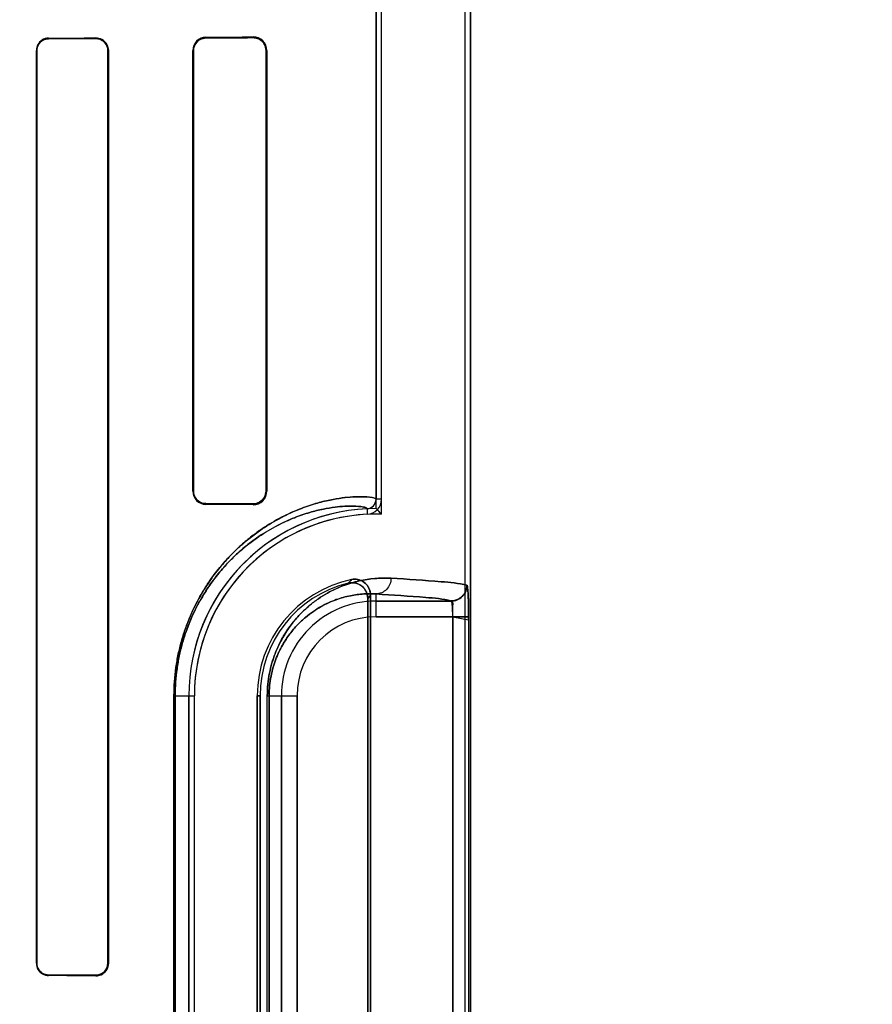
# Model space of a CAD drawing. Header units: millimetres. Extents: x 0 to 297, y 0 to 210.
# Tile 349 of 455: x 240.711 to 240.9, y 158.521 to 158.74. Entities that reach past the tile are written whole.
import ezdxf

# ---------------------------------------------------------------- set-up
doc = ezdxf.new("R2010")
doc.units = ezdxf.units.MM
doc.header["$LTSCALE"] = 16.335
doc.layers.get('0').update_dxf_attribs({"linetype": 'CONTINUOUS'})
for name, color, linetype in [('AXES_REF', 7, 'CONTINUOUS'), ('INTFCLR_1', 7, 'CONTINUOUS'), ('INTFCLR_72935', 7, 'CONTINUOUS')]:
    doc.layers.add(name, color=color, linetype=linetype)

msp = doc.modelspace()

# ---------------------------------------------------------------- linework, layer by layer
at = {"color": 7, "linetype": 'Continuous'}
for radius in [6.787079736, 6.7865, 6.743039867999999]:
    msp.add_circle((241.4889104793, 154.7114782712), radius, dxfattribs=at)
for radius, start, end in [(6.72, 278.2771290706, 261.7228709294), (6.874, 113.0825942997, 269.6189785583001)]:
    msp.add_arc((241.4889104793, 154.7114782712), radius, start, end, dxfattribs=at)
at = {"layer": 'AXES_REF', "color": 9, "linetype": 'Continuous'}
msp.add_circle((241.4889104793, 154.7114782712), 4.150003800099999, dxfattribs=at)
at = {"layer": 'AXES_REF', "color": 7, "linetype": 'Continuous'}
msp.add_arc((241.4889104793, 154.7114782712), 6.874, 113.0826847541, 66.9173152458, dxfattribs=at)
at = {"layer": 'AXES_REF', "color": 9, "linetype": 'Continuous'}
msp.add_arc((241.4889104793, 154.7114782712), 6.191158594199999, 94.4118118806, 85.5881881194, dxfattribs=at)
at = {"layer": 'INTFCLR_1', "color": 6, "linetype": 'Continuous'}
for p, q in [((240.7898011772, 159.0308693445), (240.7898011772, 158.6331548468)), ((240.791035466, 158.6331548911), (240.791035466, 159.0308575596)), ((240.8095668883, 159.0304801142), (240.8095668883, 157.1614683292)), ((240.8108011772, 159.0304683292), (240.8108011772, 157.1614683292)), ((240.7142411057, 158.7329683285), (240.7142411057, 158.52996833)), ((240.7143558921, 158.7329683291), (240.7143558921, 158.5299683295)), ((240.7301403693, 158.5299683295), (240.7301403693, 158.7329683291)), ((240.7302672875, 158.52996833), (240.7302672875, 158.7329683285)), ((240.7490498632, 158.7329683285), (240.7490498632, 158.6349683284)), ((240.7491951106, 158.7329683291), (240.7491951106, 158.634968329)), ((240.7653302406, 158.634968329), (240.7653302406, 158.7329683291)), ((240.7655076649, 158.6349683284), (240.7655076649, 158.7329683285)), ((240.7879544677, 158.399812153), (240.7879544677, 158.6111245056)), ((240.7885668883, 158.6118924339), (240.7885668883, 158.3990442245)), ((240.7481645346, 158.5894683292), (240.7481645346, 158.4214683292)), ((240.7493988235, 158.4214683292), (240.7493988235, 158.5894683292)), ((240.7633988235, 158.4214683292), (240.7633988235, 158.5894683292)), ((240.7640112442, 158.5894683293), (240.7640112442, 158.4214683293))]:
    msp.add_line(p, q, dxfattribs=at)
at = {"layer": 'INTFCLR_1', "color": 9, "linetype": 'Continuous'}
for p, q in [((240.7169647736, 158.7355876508), (240.7169647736, 158.7357045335)), ((240.7274647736, 158.7357561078), (240.7274647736, 158.735631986)), ((240.7519647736, 158.7357532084), (240.7519647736, 158.7359033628)), ((240.7624647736, 158.7359844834), (240.7624647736, 158.7358153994)), ((240.7142411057, 158.7329683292), (240.7143558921, 158.7329683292)), ((240.7301403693, 158.7329683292), (240.7302672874, 158.7329683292)), ((240.7490498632, 158.7329683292), (240.7491951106, 158.7329683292)), ((240.7653302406, 158.7329683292), (240.7655076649, 158.7329683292)), ((240.7491951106, 158.6349683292), (240.7490498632, 158.6349683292)), ((240.7655076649, 158.6349683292), (240.7653302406, 158.6349683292)), ((240.791035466, 158.6331546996), (240.7898011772, 158.6331546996)), ((240.7519647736, 158.6320332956), (240.7519647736, 158.6321834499)), ((240.7624647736, 158.632121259), (240.7624647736, 158.631952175)), ((240.7878019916, 158.6310569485), (240.787861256, 158.6298240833)), ((240.7898011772, 158.6070288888), (240.7898011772, 158.612099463)), ((240.8065237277, 158.6105283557), (240.7898011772, 158.6105283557)), ((240.7898011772, 158.6070288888), (240.8103970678, 158.6070288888)), ((240.8069007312, 158.4039077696), (240.8069007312, 158.6070288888)), ((240.8103970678, 158.6070288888), (240.8103970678, 158.4039077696)), ((240.7448602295, 158.4214683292), (240.7448602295, 158.5894683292)), ((240.7448602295, 158.5894683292), (240.7493988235, 158.5894683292)), ((240.7451184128, 158.5894683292), (240.7451184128, 158.4214683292)), ((240.7633988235, 158.5894683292), (240.7640112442, 158.5894683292)), ((240.7656229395, 158.4214683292), (240.7656229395, 158.5894683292)), ((240.7656229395, 158.5894683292), (240.7722406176, 158.5894683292)), ((240.766031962, 158.5894683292), (240.766031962, 158.4214683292)), ((240.7687411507, 158.5894683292), (240.7687411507, 158.4214683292)), ((240.7722406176, 158.4214683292), (240.7722406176, 158.5894683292)), ((240.7143558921, 158.5299683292), (240.7142411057, 158.5299683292)), ((240.7302672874, 158.5299683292), (240.7301403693, 158.5299683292)), ((240.7169647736, 158.5272321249), (240.7169647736, 158.5273490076)), ((240.7274647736, 158.5273046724), (240.7274647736, 158.5271805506))]:
    msp.add_line(p, q, dxfattribs=at)
at = {"layer": 'INTFCLR_1', "color": 7, "linetype": 'Continuous'}
for points in [[(240.7633213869, 158.7356891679), (240.7632371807, 158.7357136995), (240.7631503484, 158.7357360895), (240.7630609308, 158.7357561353), (240.7629693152, 158.7357735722), (240.7628752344, 158.7357882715), (240.7627777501, 158.7358001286), (240.7626766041, 158.7358088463), (240.7625722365, 158.7358140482), (240.7624647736, 158.7358153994)], [(240.7283176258, 158.7354957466), (240.7282300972, 158.7355232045), (240.7281405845, 158.7355479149), (240.7280491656, 158.7355697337), (240.7279559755, 158.7355885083), (240.7278610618, 158.7356041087), (240.7277643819, 158.735616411), (240.7276659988, 158.7356252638), (240.7275660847, 158.7356305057), (240.7274647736, 158.735631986)], [(240.7624647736, 158.632121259), (240.7625721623, 158.6321226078), (240.7626765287, 158.6321278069), (240.7627777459, 158.6321365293), (240.762875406, 158.6321484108), (240.7629697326, 158.6321631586), (240.7630615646, 158.6321806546), (240.7631511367, 158.6322007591), (240.7632380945, 158.6322232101), (240.7633223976, 158.6322478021)], [(240.7274647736, 158.5273046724), (240.7275601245, 158.5273059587), (240.727656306, 158.5273107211), (240.7277531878, 158.5273190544), (240.7278513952, 158.5273311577), (240.7279500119, 158.5273470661), (240.7280466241, 158.5273663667), (240.7281403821, 158.5273886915), (240.7282319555, 158.5274140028), (240.7283212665, 158.5274421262)]]:
    msp.add_lwpolyline(points, dxfattribs=at)
at = {"layer": 'INTFCLR_1', "color": 6, "linetype": 'Continuous'}
for centre, radius, start, end in [((240.7519852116, 158.7329680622), 0.0029353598, 90.3989334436, 179.9948008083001), ((240.7624909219, 158.7329678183), 0.003016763, 0.009691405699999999, 90.49662300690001), ((240.7519852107, 158.634968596), 0.0029353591, 180.0052227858, 269.6010829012), ((240.7624909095, 158.6349688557), 0.0030167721, 269.503613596, 359.9899854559), ((240.7877009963, 158.6331546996), 0.0021001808, 272.75556684, 360), ((240.7877009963, 158.6331546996), 0.0033344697, 272.7547926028, 1.17707e-05), ((240.7898011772, 158.5894683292), 0.0416366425, 92.75211805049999, 179.9999999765), ((240.7898011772, 158.5894683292), 0.0404023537, 92.7521173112, 179.9999988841), ((240.7898011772, 158.5894683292), 0.0264023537, 101.888918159, 179.9999982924), ((240.7898011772, 158.5894683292), 0.025789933, 103.835236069, 179.999999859)]:
    msp.add_arc(centre, radius, start, end, dxfattribs=at)
at = {"layer": 'INTFCLR_1', "color": 9, "linetype": 'Continuous'}
for centre, radius, start, end in [((240.8336924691, 158.5693674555), 0.0674069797, 137.040180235, 137.9559483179), ((240.8334705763, 158.5754537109), 0.0578283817, 140.9411471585, 141.9143409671), ((240.7898011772, 158.5894683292), 0.0210600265, 89.99999999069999, 179.9999999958), ((240.7898011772, 158.5894683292), 0.0175605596, 90.00000006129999, 179.9999997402)]:
    msp.add_arc(centre, radius, start, end, dxfattribs=at)
at = {"layer": 'INTFCLR_1', "color": 6, "linetype": 'Continuous'}
for centre, major_axis, start_param, end_param in [((240.4247147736, 158.7364683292), (0.3650864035, 0), -0.642674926, -0.5930216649), ((240.4247147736, 158.7364683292), (0.3650864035, 0), -0.4592997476, -0.3894356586), ((240.4247147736, 158.7364683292), (0.3860864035, 0), -0.5593349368, -0.5057648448), ((240.4247147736, 158.7364683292), (0.3860864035, 0), -0.7121557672, -0.6694696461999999), ((240.4247147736, 158.6314683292), (0.3860864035, 0), 0.5057648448, 0.5593349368), ((240.4247147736, 158.6314683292), (0.3650864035, 0), 0.3894356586, 0.4592997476), ((240.4247147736, 158.5264683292), (0.3860864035, 0), 0.6694696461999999, 0.7121557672), ((240.4247147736, 158.5264683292), (0.3650864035, 0), 0.5930216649, 0.642674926)]:
    msp.add_ellipse(centre, major_axis=major_axis, ratio=0.0034906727, start_param=start_param, end_param=end_param, dxfattribs=at)
for points, knots in [([(240.7169647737, 158.7357045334), (240.7164602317, 158.7357021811), (240.7150509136, 158.7353214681), (240.7142411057, 158.7338474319), (240.7142411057, 158.7329683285)], [0, 0, 0, 0, 0.3646494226, 1, 1, 1, 1]), ([(240.7302672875, 158.7329683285), (240.7302672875, 158.733450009), (240.7299159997, 158.7348884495), (240.7283976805, 158.7357609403), (240.7274647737, 158.7357561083)], [0, 0, 0, 0, 0.3405065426, 1, 1, 1, 1]), ([(240.7519647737, 158.7357532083), (240.7514232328, 158.7357501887), (240.749983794, 158.7353336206), (240.7491951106, 158.7338366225), (240.7491951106, 158.7329683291)], [0, 0, 0, 0, 0.3841203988, 1, 1, 1, 1]), ([(240.7169647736, 158.7355876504), (240.7165002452, 158.7355857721), (240.7151546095, 158.7352400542), (240.7143558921, 158.7338270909), (240.7143558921, 158.7329683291)], [0, 0, 0, 0, 0.3510422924, 1, 1, 1, 1]), ([(240.7491951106, 158.634968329), (240.7491951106, 158.6344925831), (240.7495394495, 158.6330658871), (240.7510366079, 158.6321886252), (240.7519647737, 158.6321834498)], [0, 0, 0, 0, 0.3388681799, 1, 1, 1, 1]), ([(240.7843618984, 158.6153043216), (240.7849101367, 158.6154197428), (240.7860822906, 158.615378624), (240.7879126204, 158.6143462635), (240.7885668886, 158.6128038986), (240.7885668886, 158.6118924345)], [0, 0, 0, 0, 0.2757344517, 0.5514160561, 1, 1, 1, 1]), ([(240.7879544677, 158.6111245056), (240.7879544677, 158.6116960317), (240.7876624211, 158.6128537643), (240.7862282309, 158.6144450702), (240.7845378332, 158.6147326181), (240.7836340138, 158.6145100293)], [0, 0, 0, 0, 0.2761842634, 0.5501881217, 1, 1, 1, 1]), ([(240.7142411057, 158.52996833), (240.7142411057, 158.5294719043), (240.7146074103, 158.5280626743), (240.7160782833, 158.5272362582), (240.7169647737, 158.5272321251)], [0, 0, 0, 0, 0.3589677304, 1, 1, 1, 1]), ([(240.7143558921, 158.5299683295), (240.7143558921, 158.5294735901), (240.7147258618, 158.5281196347), (240.7161335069, 158.5273523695), (240.7169647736, 158.5273490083)], [0, 0, 0, 0, 0.3731030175, 1, 1, 1, 1]), ([(240.7274647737, 158.5271805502), (240.7280044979, 158.5271777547), (240.7294584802, 158.5275785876), (240.7302672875, 158.5290881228), (240.7302672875, 158.52996833)], [0, 0, 0, 0, 0.380109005, 1, 1, 1, 1])]:
    msp.add_open_spline(points, degree=3, knots=knots, dxfattribs=at)
at = {"layer": 'INTFCLR_1', "color": 7, "linetype": 'Continuous'}
for points, knots in [([(240.7653302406, 158.7329683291), (240.7653300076, 158.7334549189), (240.7649764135, 158.7349267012), (240.7634232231, 158.7358091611), (240.7624647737, 158.7358153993)], [0, 0, 0, 0, 0.336726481, 1, 1, 1, 1]), ([(240.7301403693, 158.7329683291), (240.7301405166, 158.7334315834), (240.7298019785, 158.7348110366), (240.728352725, 158.7356170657), (240.7274647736, 158.7356319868)], [0, 0, 0, 0, 0.3428133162, 1, 1, 1, 1]), ([(240.7624647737, 158.6321212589), (240.7630391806, 158.6321257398), (240.7645297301, 158.6325431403), (240.7653336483, 158.6340899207), (240.7653302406, 158.634968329)], [0, 0, 0, 0, 0.3953805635, 1, 1, 1, 1]), ([(240.8099737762, 158.6140721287), (240.8099769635, 158.6134013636), (240.8096312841, 158.6122193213), (240.8083247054, 158.6108992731), (240.807147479, 158.6105473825), (240.806481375, 158.610550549)], [0, 0, 0, 0, 0.3692997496, 0.633266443, 1, 1, 1, 1]), ([(240.8065237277, 158.6105283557), (240.8074148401, 158.6105293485), (240.8092708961, 158.6112786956), (240.810015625, 158.6131355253), (240.8100166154, 158.6140278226)], [0, 0, 0, 0, 0.4996677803, 1, 1, 1, 1]), ([(240.8099737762, 158.6140721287), (240.8101116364, 158.6142363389), (240.8102347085, 158.6127762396), (240.8103174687, 158.6119096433), (240.8103850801, 158.6094672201), (240.8103970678, 158.6079137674), (240.8103970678, 158.6070288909)], [0, 0, 0, 0, 0.090819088, 0.3065073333, 0.6251820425, 1, 1, 1, 1]), ([(240.8103970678, 158.6070288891), (240.8103970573, 158.607675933), (240.8103907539, 158.608920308), (240.8103496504, 158.6106642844), (240.8103011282, 158.6123586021), (240.8101609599, 158.6134450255), (240.8100166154, 158.6140278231)], [0, 0, 0, 0, 0.2764955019, 0.5316615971, 0.7456750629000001, 1, 1, 1, 1]), ([(240.8069007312, 158.6070288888), (240.8069007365, 158.6072540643), (240.8068962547, 158.6081343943), (240.8068169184, 158.6093658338), (240.8067359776, 158.6101211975), (240.8065685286, 158.6106022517), (240.806481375, 158.610550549)], [0, 0, 0, 0, 0.1877948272, 0.7473227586, 0.9154867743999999, 1, 1, 1, 1]), ([(240.8069007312, 158.6070288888), (240.8069007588, 158.6076146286), (240.8067081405, 158.6085531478), (240.807109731, 158.610448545), (240.8065237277, 158.6105283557)], [0, 0, 0, 0, 0.4975901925, 1, 1, 1, 1]), ([(240.7274647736, 158.5273046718), (240.7279659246, 158.5273116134), (240.7293493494, 158.5276647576), (240.7301445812, 158.5291147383), (240.7301403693, 158.5299683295)], [0, 0, 0, 0, 0.3699430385, 1, 1, 1, 1]), ([(240.7283212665, 158.5274421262), (240.7287681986, 158.5275915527), (240.7297256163, 158.5282218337), (240.7301403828, 158.5293502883), (240.7301403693, 158.5299683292)], [0, 0, 0, 0, 0.4326208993, 1, 1, 1, 1])]:
    msp.add_open_spline(points, degree=3, knots=knots, dxfattribs=at)
at = {"layer": 'INTFCLR_1', "color": 9, "linetype": 'Continuous'}
for points, knots in [([(240.7898011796, 158.633154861), (240.7898012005, 158.6332518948), (240.7894583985, 158.6334452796), (240.7884258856, 158.6336490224), (240.7866878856, 158.6337622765), (240.7844762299, 158.6336932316), (240.7821434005, 158.6334665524), (240.7793851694, 158.6329995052), (240.7768271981, 158.6323590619), (240.7745765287, 158.6316436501), (240.7720194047, 158.6307002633), (240.7685667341, 158.6291237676), (240.7650607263, 158.6270359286), (240.7625365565, 158.6252087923), (240.7610074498, 158.6239837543), (240.7593942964, 158.6225970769), (240.7573517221, 158.6206356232), (240.7549366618, 158.6179252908), (240.7529942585, 158.6153336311), (240.7514789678, 158.6129955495), (240.7499301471, 158.6103276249), (240.7485230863, 158.6073901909), (240.7473048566, 158.6041859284), (240.746475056, 158.6015315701), (240.7457827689, 158.5986980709), (240.7450780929, 158.5946777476), (240.7448602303, 158.5915624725), (240.7448602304, 158.5894683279)], [0, 0, 0, 0, 0.0041251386, 0.013256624, 0.0482721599, 0.0750908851, 0.1080998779, 0.1475758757, 0.194005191, 0.2200383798, 0.2479505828, 0.3098380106, 0.381104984, 0.4210116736, 0.4422270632, 0.4643841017, 0.5114301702, 0.5624937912, 0.6185532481, 0.6489211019, 0.6808998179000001, 0.7496577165, 0.7870645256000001, 0.8265679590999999, 0.8678085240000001, 0.9109729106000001, 1, 1, 1, 1]), ([(240.7878019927, 158.631056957), (240.7878023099, 158.6311514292), (240.7874846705, 158.6313478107), (240.786495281, 158.6315552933), (240.7848516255, 158.6316761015), (240.782750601, 158.6316207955), (240.7805392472, 158.6314147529), (240.7779232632, 158.6309796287), (240.7754962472, 158.6303765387), (240.7733596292, 158.6296997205), (240.7709307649, 158.6288058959), (240.7676514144, 158.6273085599), (240.7643206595, 158.6253223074), (240.7619225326, 158.6235824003), (240.7604690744, 158.6224148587), (240.7589358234, 158.6210930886), (240.75699415, 158.6192228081), (240.7546988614, 158.616637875), (240.7528523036, 158.6141652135), (240.7514119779, 158.6119341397), (240.7499390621, 158.6093870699), (240.7486013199, 158.6065829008), (240.7474432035, 158.6035240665), (240.7466540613, 158.6009894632), (240.7459957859, 158.5982836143), (240.7453255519, 158.5944436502), (240.7451183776, 158.5914684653), (240.7451184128, 158.5894683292)], [0, 0, 0, 0, 0.0042188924, 0.0133516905, 0.048284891, 0.0750250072, 0.1078940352, 0.147154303, 0.1934263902, 0.2194099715, 0.2472177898, 0.3089652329, 0.3801038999, 0.4199826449, 0.441193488, 0.4633435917, 0.5103684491, 0.5614635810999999, 0.6175595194, 0.6479869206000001, 0.6800148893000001, 0.7489116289, 0.7864124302, 0.8260117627, 0.8673817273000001, 0.9106793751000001, 1, 1, 1, 1]), ([(240.7931410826, 158.61559893), (240.7920811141, 158.6156574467), (240.7898612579, 158.6156417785), (240.786404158, 158.6151693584), (240.7826971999, 158.6141219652), (240.7795209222, 158.6126652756), (240.7769169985, 158.6110446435), (240.7752455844, 158.6097722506), (240.7739111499, 158.6085889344), (240.7725221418, 158.607218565), (240.7708068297, 158.6052091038), (240.7692642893, 158.6028693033), (240.7681256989, 158.6006888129), (240.7673155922, 158.5988028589), (240.7666137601, 158.5967166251), (240.7660634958, 158.5944446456), (240.7657057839, 158.592006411), (240.7656229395, 158.59032689), (240.7656229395, 158.589468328)], [0, 0, 0, 0, 0.0750536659, 0.1564805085, 0.2459796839, 0.3464559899, 0.4023291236, 0.4625807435, 0.4947026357, 0.5283756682, 0.6004715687, 0.6810517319, 0.7259046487, 0.7742538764, 0.8260146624, 0.8813433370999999, 0.9392998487, 1, 1, 1, 1]), ([(240.7931410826, 158.61559893), (240.7931366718, 158.6147132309), (240.792456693, 158.6128956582), (240.7906583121, 158.6121041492), (240.7898011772, 158.612099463)], [0, 0, 0, 0, 0.5081941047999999, 1, 1, 1, 1]), ([(240.8100166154, 158.6140278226), (240.8081614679, 158.6145303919), (240.8024800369, 158.6149581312), (240.7968658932, 158.6153932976), (240.7931410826, 158.61559893)], [0, 0, 0, 0, 0.3400295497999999, 1, 1, 1, 1]), ([(240.7898011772, 158.612099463), (240.7888912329, 158.6121577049), (240.7869831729, 158.6121601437), (240.7840069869, 158.6117717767), (240.7808101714, 158.6108826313), (240.7780675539, 158.6096320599), (240.7758175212, 158.6082342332), (240.7740429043, 158.6068837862), (240.7722687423, 158.6052199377), (240.7705263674, 158.6031740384), (240.7691899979, 158.601140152), (240.7682030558, 158.5992436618), (240.767500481, 158.5976019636), (240.766891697, 158.595784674), (240.7664141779, 158.5938049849), (240.7661038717, 158.5916804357), (240.7660319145, 158.5902166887), (240.766031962, 158.5894683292)], [0, 0, 0, 0, 0.0744477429, 0.1553151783, 0.2443339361, 0.3444117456, 0.4002041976, 0.4603600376, 0.5261873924, 0.5984175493, 0.6792891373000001, 0.724268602, 0.7728488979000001, 0.8249350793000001, 0.8805719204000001, 0.9388974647, 1, 1, 1, 1]), ([(240.7898011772, 158.612099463), (240.7934922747, 158.6118938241), (240.7990553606, 158.6114587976), (240.8046862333, 158.6110307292), (240.8065237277, 158.6105283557)], [0, 0, 0, 0, 0.659940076, 1, 1, 1, 1])]:
    msp.add_open_spline(points, degree=3, knots=knots, dxfattribs=at)
at = {"layer": 'INTFCLR_72935', "color": 6, "linetype": 'Continuous'}
for p, q in [((240.7898011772, 158.6311049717), (240.7898011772, 159.0308693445)), ((240.7910354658, 158.6298518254), (240.7910354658, 159.030845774)), ((240.8095668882, 159.0304918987), (240.8095668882, 157.1614683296)), ((240.8108011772, 157.1614683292), (240.8108011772, 159.0304683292)), ((240.7142411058, 158.52996833), (240.7142411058, 158.7329683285)), ((240.714355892, 158.5299683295), (240.714355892, 158.7329683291)), ((240.7301403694, 158.7329683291), (240.7301403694, 158.5299683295)), ((240.7302672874, 158.7329683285), (240.7302672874, 158.52996833)), ((240.7490498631, 158.6349683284), (240.7490498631, 158.7329683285)), ((240.7491951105, 158.634968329), (240.7491951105, 158.7329683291)), ((240.7653302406, 158.7329683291), (240.7653302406, 158.634968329)), ((240.7655076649, 158.7329683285), (240.7655076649, 158.6349683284)), ((240.7879544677, 158.6111245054), (240.7879544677, 158.3998121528)), ((240.7885668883, 158.3990442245), (240.7885668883, 158.6118924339)), ((240.7481645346, 158.4214683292), (240.7481645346, 158.5894683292)), ((240.7493988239, 158.421468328), (240.7493988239, 158.58946833)), ((240.7633988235, 158.5894683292), (240.7633988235, 158.4214683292)), ((240.7640112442, 158.4214683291), (240.7640112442, 158.5894683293))]:
    msp.add_line(p, q, dxfattribs=at)
at = {"layer": 'INTFCLR_72935', "color": 9, "linetype": 'Continuous'}
for p, q in [((240.7169647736, 158.7357045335), (240.7169647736, 158.7355876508)), ((240.7274647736, 158.735631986), (240.7274647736, 158.7357561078)), ((240.7519647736, 158.7359033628), (240.7519647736, 158.7357532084)), ((240.7624647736, 158.7358153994), (240.7624647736, 158.7359844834)), ((240.7143558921, 158.7329683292), (240.7142411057, 158.7329683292)), ((240.7302672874, 158.7329683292), (240.7301403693, 158.7329683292)), ((240.7491951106, 158.7329683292), (240.7490498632, 158.7329683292)), ((240.7655076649, 158.7329683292), (240.7653302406, 158.7329683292)), ((240.7490498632, 158.6349683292), (240.7491951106, 158.6349683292)), ((240.7653302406, 158.6349683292), (240.7655076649, 158.6349683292)), ((240.7519647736, 158.6321834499), (240.7519647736, 158.6320332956)), ((240.7624647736, 158.631952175), (240.7624647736, 158.632121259)), ((240.7898011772, 158.6070288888), (240.7898011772, 158.612099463)), ((240.7898011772, 158.6105283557), (240.8065237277, 158.6105283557)), ((240.8069007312, 158.6070288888), (240.7898011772, 158.6070288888)), ((240.8069007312, 158.6070288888), (240.8069007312, 158.4039077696)), ((240.8103970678, 158.6070288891), (240.8103970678, 158.4039077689)), ((240.7448602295, 158.5894683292), (240.7493988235, 158.5894683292)), ((240.7448602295, 158.4214683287), (240.7448602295, 158.5894683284)), ((240.7451184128, 158.4214683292), (240.7451184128, 158.5894683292)), ((240.7640112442, 158.5894683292), (240.7633988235, 158.5894683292)), ((240.7656229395, 158.4214683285), (240.7656229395, 158.5894683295)), ((240.7656229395, 158.5894683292), (240.7722406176, 158.5894683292)), ((240.766031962, 158.4214683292), (240.766031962, 158.5894683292)), ((240.7687411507, 158.4214683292), (240.7687411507, 158.5894683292)), ((240.7722406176, 158.5894683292), (240.7722406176, 158.4214683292)), ((240.7142411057, 158.5299683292), (240.7143558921, 158.5299683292)), ((240.7301403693, 158.5299683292), (240.7302672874, 158.5299683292)), ((240.7169647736, 158.5273490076), (240.7169647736, 158.5272321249)), ((240.7274647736, 158.5271805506), (240.7274647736, 158.5273046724))]:
    msp.add_line(p, q, dxfattribs=at)
at = {"layer": 'INTFCLR_72935', "color": 7, "linetype": 'Continuous'}
for p, q in [((240.8103970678, 158.6070288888), (240.8069007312, 158.6070288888)), ((240.8069007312, 158.6070288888), (240.8103985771, 158.6063526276))]:
    msp.add_line(p, q, dxfattribs=at)
for points in [[(240.7624647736, 158.7358153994), (240.7625721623, 158.7358140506), (240.7626765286, 158.7358088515), (240.7627777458, 158.7358001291), (240.7628754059, 158.7357882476), (240.7629697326, 158.7357734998), (240.7630615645, 158.7357560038), (240.7631511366, 158.7357358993), (240.7632380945, 158.7357134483), (240.7633223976, 158.7356888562)], [(240.7274647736, 158.735631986), (240.7275601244, 158.7356306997), (240.7276563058, 158.7356259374), (240.7277531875, 158.735617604), (240.7278513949, 158.7356055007), (240.7279500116, 158.7355895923), (240.7280466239, 158.7355702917), (240.728140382, 158.7355479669), (240.7282319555, 158.7355226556), (240.7283212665, 158.7354945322)], [(240.7633213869, 158.6322474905), (240.7632371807, 158.6322229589), (240.7631503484, 158.6322005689), (240.7630609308, 158.632180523), (240.7629693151, 158.6321630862), (240.7628752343, 158.6321483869), (240.76277775, 158.6321365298), (240.7626766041, 158.6321278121), (240.7625722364, 158.6321226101), (240.7624647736, 158.632121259)], [(240.7283176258, 158.5274409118), (240.7282300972, 158.5274134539), (240.7281405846, 158.5273887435), (240.7280491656, 158.5273669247), (240.7279559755, 158.5273481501), (240.7278610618, 158.5273325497), (240.7277643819, 158.5273202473), (240.7276659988, 158.5273113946), (240.7275660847, 158.5273061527), (240.7274647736, 158.5273046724)]]:
    msp.add_lwpolyline(points, dxfattribs=at)
at = {"layer": 'INTFCLR_72935', "color": 6, "linetype": 'Continuous'}
for centre, radius, start, end in [((240.7519852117, 158.732968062), 0.00293536, 90.3989360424, 179.9947983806), ((240.7624909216, 158.7329678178), 0.0030167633, 0.0096995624, 90.4966190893), ((240.7519852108, 158.6349685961), 0.0029353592, 180.0052252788, 269.6010803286), ((240.7624909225, 158.63496884), 0.0030167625, 269.5033637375, 359.9902837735), ((240.7898011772, 158.5894683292), 0.0416366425, 90, 180.0000000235), ((240.7083921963, 158.5496866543), 0.1151362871, 44.1279711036, 45.00328537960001), ((240.7898011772, 158.5894683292), 0.0404023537, 88.24934628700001, 179.9999988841), ((240.7898011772, 158.5894683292), 0.0264023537, 101.888918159, 179.9999982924), ((240.7898011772, 158.5894683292), 0.025789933, 103.8352360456, 179.9999997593)]:
    msp.add_arc(centre, radius, start, end, dxfattribs=at)
at = {"layer": 'INTFCLR_72935', "color": 9, "linetype": 'Continuous'}
for centre, radius, start, end in [((240.8336925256, 158.5693674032), 0.0674070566, 137.0401804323, 137.9559474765), ((240.8334705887, 158.5754537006), 0.0578283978, 140.9411469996, 141.9143405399), ((240.7898011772, 158.5894683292), 0.0210600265, 90.0000000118, 180.0000000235), ((240.7898011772, 158.5894683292), 0.0175605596, 90.00000006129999, 179.9999997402)]:
    msp.add_arc(centre, radius, start, end, dxfattribs=at)
at = {"layer": 'INTFCLR_72935', "color": 6, "linetype": 'Continuous'}
for centre, major_axis, start_param, end_param in [((240.4247147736, 158.7364683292), (0.3650864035, 0), -0.642674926, -0.5930216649), ((240.4247147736, 158.7364683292), (0.3650864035, 0), -0.4592997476, -0.3894356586), ((240.4247147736, 158.7364683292), (0.3860864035, 0), -0.5593349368, -0.5057648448), ((240.4247147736, 158.7364683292), (0.3860864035, 0), -0.7121557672, -0.6694696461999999), ((240.4247147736, 158.6314683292), (0.3860864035, 0), 0.5057648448, 0.5593349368), ((240.4247147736, 158.6314683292), (0.3650864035, 0), 0.3894356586, 0.4592997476), ((240.4247147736, 158.5264683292), (0.3860864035, 0), 0.6694696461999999, 0.7121557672), ((240.4247147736, 158.5264683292), (0.3650864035, 0), 0.5930216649, 0.642674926)]:
    msp.add_ellipse(centre, major_axis=major_axis, ratio=0.0034906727, start_param=start_param, end_param=end_param, dxfattribs=at)
for points, knots in [([(240.7169647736, 158.7357045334), (240.7164496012, 158.7357021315), (240.7150379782, 158.7353107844), (240.7142411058, 158.7338376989), (240.7142411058, 158.7329683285)], [0, 0, 0, 0, 0.3720910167, 1, 1, 1, 1]), ([(240.7274647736, 158.7357561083), (240.7280044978, 158.7357589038), (240.72945848, 158.7353580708), (240.7302672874, 158.7338485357), (240.7302672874, 158.7329683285)], [0, 0, 0, 0, 0.3801090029, 1, 1, 1, 1]), ([(240.7491951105, 158.7329683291), (240.7491951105, 158.7335232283), (240.749617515, 158.7349678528), (240.7511088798, 158.7357484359), (240.7519647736, 158.7357532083)], [0, 0, 0, 0, 0.3933206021, 1, 1, 1, 1]), ([(240.714355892, 158.7329683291), (240.714355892, 158.7334630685), (240.7147258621, 158.7348170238), (240.716133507, 158.7355842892), (240.7169647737, 158.7355876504)], [0, 0, 0, 0, 0.3731029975, 1, 1, 1, 1]), ([(240.7519647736, 158.6321834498), (240.7514232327, 158.6321864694), (240.7499837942, 158.632603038), (240.7491951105, 158.6341000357), (240.7491951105, 158.634968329)], [0, 0, 0, 0, 0.3841204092, 1, 1, 1, 1]), ([(240.7878019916, 158.6310569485), (240.7883170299, 158.6310817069), (240.7893762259, 158.6315480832), (240.7898011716, 158.6326300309), (240.7898011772, 158.6331548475)], [0, 0, 0, 0, 0.4955867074, 1, 1, 1, 1]), ([(240.7885668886, 158.6118924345), (240.7885668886, 158.6124526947), (240.7882851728, 158.6135912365), (240.7868978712, 158.6151696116), (240.7852538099, 158.6154920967), (240.7843618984, 158.6153043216)], [0, 0, 0, 0, 0.2757362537, 0.5514164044, 1, 1, 1, 1]), ([(240.7836340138, 158.6145100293), (240.7841889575, 158.6146466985), (240.7853829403, 158.6146399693), (240.7872710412, 158.613627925), (240.7879544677, 158.6120553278), (240.7879544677, 158.6111245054)], [0, 0, 0, 0, 0.2761837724, 0.5501894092, 1, 1, 1, 1]), ([(240.8100166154, 158.6140278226), (240.810015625, 158.6131355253), (240.8092708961, 158.6112786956), (240.8074148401, 158.6105293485), (240.8065237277, 158.6105283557)], [0, 0, 0, 0, 0.5003322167, 1, 1, 1, 1]), ([(240.8069007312, 158.6070288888), (240.8069027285, 158.6072462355), (240.8069068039, 158.6081454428), (240.8068250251, 158.6093617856), (240.8067580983, 158.6101714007), (240.8065958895, 158.6105528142), (240.8065237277, 158.6105283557)], [0, 0, 0, 0, 0.1826563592, 0.7651859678, 0.9359698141, 1, 1, 1, 1]), ([(240.7142411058, 158.52996833), (240.7142411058, 158.5295013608), (240.7145790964, 158.5280989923), (240.7160517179, 158.527236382), (240.7169647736, 158.5272321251)], [0, 0, 0, 0, 0.3383749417, 1, 1, 1, 1]), ([(240.7169647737, 158.5273490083), (240.7165002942, 158.5273508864), (240.7151546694, 158.5276965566), (240.714355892, 158.5291095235), (240.714355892, 158.5299683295)], [0, 0, 0, 0, 0.351006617, 1, 1, 1, 1]), ([(240.7302672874, 158.52996833), (240.7302672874, 158.5294866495), (240.7299159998, 158.5280482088), (240.7283976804, 158.5271757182), (240.7274647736, 158.5271805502)], [0, 0, 0, 0, 0.3405065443, 1, 1, 1, 1])]:
    msp.add_open_spline(points, degree=3, knots=knots, dxfattribs=at)
at = {"layer": 'INTFCLR_72935', "color": 7, "linetype": 'Continuous'}
for points, knots in [([(240.7624647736, 158.7358153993), (240.7630391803, 158.7358109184), (240.7645297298, 158.7353935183), (240.7653336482, 158.7338467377), (240.7653302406, 158.7329683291)], [0, 0, 0, 0, 0.3953803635, 1, 1, 1, 1]), ([(240.7274647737, 158.7356319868), (240.7279659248, 158.7356250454), (240.7293493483, 158.7352718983), (240.7301445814, 158.7338219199), (240.7301403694, 158.7329683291)], [0, 0, 0, 0, 0.3699431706, 1, 1, 1, 1]), ([(240.7653302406, 158.634968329), (240.7653300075, 158.634481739), (240.7649764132, 158.6330099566), (240.7634232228, 158.6321274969), (240.7624647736, 158.6321212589)], [0, 0, 0, 0, 0.3367266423, 1, 1, 1, 1]), ([(240.8100166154, 158.6140278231), (240.8101610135, 158.6134445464), (240.8103012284, 158.6123572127), (240.8103497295, 158.6106616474), (240.8103907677, 158.6089181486), (240.8103970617, 158.607674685), (240.8103970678, 158.6070288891)], [0, 0, 0, 0, 0.2545291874, 0.4687271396, 0.7240375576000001, 1, 1, 1, 1]), ([(240.8103985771, 158.6063526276), (240.8104005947, 158.6068033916), (240.8103955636, 158.6079129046), (240.8103809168, 158.6094214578), (240.8103472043, 158.6108360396), (240.8102925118, 158.6120835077), (240.8102461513, 158.6131361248), (240.810122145, 158.6137666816), (240.8100732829, 158.6140124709), (240.8100166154, 158.6140278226)], [0, 0, 0, 0, 0.1753970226, 0.4315905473, 0.5876692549, 0.7243269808, 0.9227195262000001, 0.9771554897, 1, 1, 1, 1]), ([(240.7301403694, 158.5299683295), (240.7301405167, 158.5295050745), (240.7298019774, 158.5281256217), (240.7283527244, 158.5273195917), (240.7274647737, 158.5273046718)], [0, 0, 0, 0, 0.3428138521, 1, 1, 1, 1]), ([(240.7301403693, 158.5299683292), (240.7301403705, 158.5294863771), (240.729837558, 158.5283757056), (240.7288953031, 158.5276331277), (240.7283176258, 158.5274409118)], [0, 0, 0, 0, 0.4418461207, 1, 1, 1, 1])]:
    msp.add_open_spline(points, degree=3, knots=knots, dxfattribs=at)
at = {"layer": 'INTFCLR_72935', "color": 9, "linetype": 'Continuous'}
for points, knots in [([(240.7448602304, 158.5894683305), (240.7448602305, 158.5915601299), (240.7450775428, 158.594671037), (240.7457799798, 158.5986838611), (240.7464690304, 158.6015090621), (240.7472951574, 158.6041575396), (240.7485085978, 158.6073563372), (240.7499103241, 158.6102890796), (240.7514534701, 158.612953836), (240.7529685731, 158.6152975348), (240.7545638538, 158.6174299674), (240.7562125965, 158.6193575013), (240.7577885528, 158.6210548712), (240.7604204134, 158.6235829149), (240.764167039, 158.6265021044), (240.7679444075, 158.6287543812), (240.770773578, 158.6301316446), (240.7732904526, 158.6312007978), (240.7761988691, 158.6322023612), (240.7794027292, 158.6330035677), (240.7821708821, 158.6334704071), (240.7845078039, 158.6336954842), (240.7867131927, 158.6337616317), (240.7884393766, 158.6336471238), (240.7894641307, 158.633443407), (240.7898012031, 158.633250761), (240.7898011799, 158.6331548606)], [0, 0, 0, 0, 0.0889302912, 0.1320109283, 0.1731077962, 0.212468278, 0.2498811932, 0.3184911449, 0.3503407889, 0.3807521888, 0.4370994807, 0.4633826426, 0.4885643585, 0.5355429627, 0.6183983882, 0.6898525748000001, 0.7220784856, 0.7521177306, 0.8060655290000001, 0.8526625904, 0.8923367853, 0.9253917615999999, 0.9521384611, 0.9869002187, 0.9959229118, 1, 1, 1, 1]), ([(240.7451184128, 158.5894683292), (240.7451184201, 158.5914662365), (240.7453250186, 158.5944372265), (240.7459930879, 158.5982698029), (240.7466482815, 158.6009676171), (240.7474339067, 158.6034967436), (240.7485876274, 158.6065508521), (240.7499203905, 158.6093507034), (240.751387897, 158.611894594), (240.752828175, 158.6141311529), (240.7543446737, 158.616165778), (240.7559121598, 158.6180044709), (240.7574099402, 158.6196231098), (240.75991047, 158.6220325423), (240.7634704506, 158.6248133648), (240.7670593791, 158.6269568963), (240.7697478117, 158.6282657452), (240.7721379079, 158.6292805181), (240.7748997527, 158.6302287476), (240.7779398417, 158.6309833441), (240.7805654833, 158.631418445), (240.7827808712, 158.6316229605), (240.7848756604, 158.6316752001), (240.78650794, 158.6315533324), (240.7874900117, 158.6313459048), (240.7878023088, 158.6311503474), (240.7878019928, 158.6310569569)], [0, 0, 0, 0, 0.08922402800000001, 0.1324361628, 0.1736527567, 0.2131148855, 0.2506307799, 0.3193874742, 0.3512774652, 0.3817431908, 0.4381498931, 0.4644261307, 0.4896223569, 0.536609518, 0.6193696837, 0.6907225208, 0.7228578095, 0.7528493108, 0.8066400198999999, 0.8530711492, 0.8925523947, 0.9254639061, 0.9521190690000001, 0.9868027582, 0.9958292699, 1, 1, 1, 1]), ([(240.7656229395, 158.5894683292), (240.7656229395, 158.5903175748), (240.7657047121, 158.5919936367), (240.7660595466, 158.5944246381), (240.7666086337, 158.5966980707), (240.7673058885, 158.5987769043), (240.7681111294, 158.6006575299), (240.7689917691, 158.6023501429), (240.7699259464, 158.6038738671), (240.77118333, 158.6056500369), (240.7728137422, 158.6075603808), (240.7748589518, 158.6094769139), (240.7769007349, 158.6110331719), (240.7794975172, 158.61265236), (240.7826682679, 158.614111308), (240.785834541, 158.6150100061), (240.7882293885, 158.6154190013), (240.7904418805, 158.6156457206), (240.7920784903, 158.6156575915), (240.7931410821, 158.61559893)], [0, 0, 0, 0, 0.0600375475, 0.1184073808, 0.1734336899, 0.2251567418, 0.2732358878, 0.3179126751, 0.3599266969, 0.3994875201, 0.47167102, 0.537033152, 0.5972817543, 0.6528632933, 0.7531314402, 0.8428522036, 0.8846845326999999, 0.9247655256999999, 1, 1, 1, 1]), ([(240.7931410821, 158.61559893), (240.7931366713, 158.614713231), (240.7924566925, 158.6128956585), (240.790658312, 158.6121041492), (240.7898011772, 158.612099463)], [0, 0, 0, 0, 0.5081941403, 1, 1, 1, 1]), ([(240.7931410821, 158.61559893), (240.7968658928, 158.6153932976), (240.8024800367, 158.6149581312), (240.8081614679, 158.6145303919), (240.8100166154, 158.6140278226)], [0, 0, 0, 0, 0.6599704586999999, 1, 1, 1, 1]), ([(240.766031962, 158.5894683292), (240.7660319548, 158.5902085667), (240.7661029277, 158.5916693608), (240.7664108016, 158.5937878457), (240.7668872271, 158.5957685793), (240.7674920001, 158.5975790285), (240.7681904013, 158.5992163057), (240.7689541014, 158.6006893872), (240.7697640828, 158.6020148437), (240.7708536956, 158.6035582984), (240.7722658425, 158.6052166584), (240.7740365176, 158.6068779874), (240.775803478, 158.6082243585), (240.7780473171, 158.6096209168), (240.7807851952, 158.6108734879), (240.7835165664, 158.6116368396), (240.7855797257, 158.6119770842), (240.7874825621, 158.6121594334), (240.7888889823, 158.6121578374), (240.7898011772, 158.612099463)], [0, 0, 0, 0, 0.0604339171, 0.1191792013, 0.1745255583, 0.2265330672, 0.2748338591, 0.3197007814, 0.3618819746, 0.401549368, 0.4738586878, 0.5392604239, 0.5994174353, 0.6549168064, 0.7547846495, 0.8440250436, 0.8855731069, 0.9253749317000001, 1, 1, 1, 1]), ([(240.8065237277, 158.6105283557), (240.8046862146, 158.6110306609), (240.7990553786, 158.6114588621), (240.793492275, 158.6118938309), (240.7898011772, 158.612099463)], [0, 0, 0, 0, 0.3400599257, 1, 1, 1, 1])]:
    msp.add_open_spline(points, degree=3, knots=knots, dxfattribs=at)

doc.saveas('drawing.dxf')
